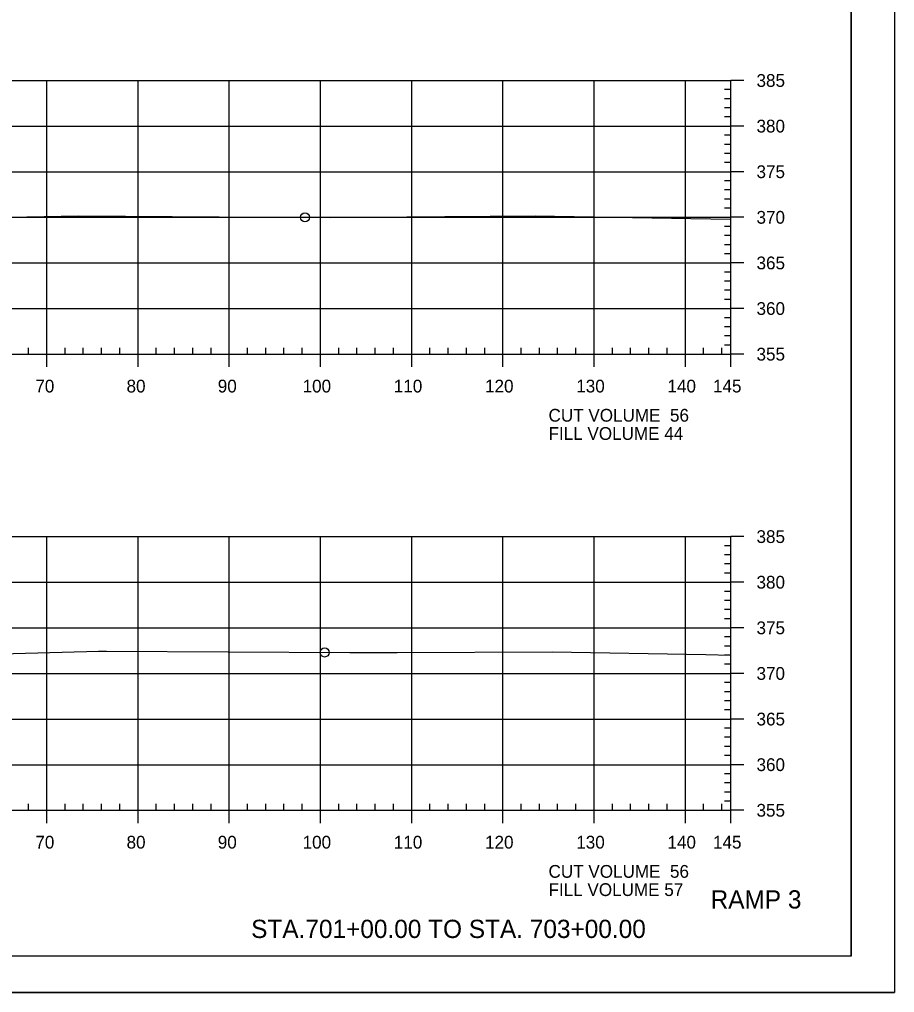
# Model space of a CAD drawing. Extents: x 1359801 to 1362404, y 372415 to 374228.
# Drawn here: x 1361270.7 to 1361366.6, y 372734.6 to 372841.3 of the extents above; entities that cross this region are included whole.
import ezdxf

# ---------------------------------------------------------------- set-up
doc = ezdxf.new("R2010")
doc.units = 0
for name, color, linetype in [('S_DRG_PT_SYM', 7, 'Continuous'), ('S_MAILBOX', 7, 'Continuous'), ('S_PRIMARY_CTL', 7, 'Continuous'), ('S_SHOULDER', 7, 'Continuous'), ('S_SIGN', 7, 'Continuous'), ('S_UTL_PT_SYM', 7, 'Continuous'), ('S_WATER_UTILITIES', 7, 'Continuous')]:
    doc.layers.add(name, color=color, linetype=linetype)

msp = doc.modelspace()

# ---------------------------------------------------------------- linework, layer by layer
at = {"layer": 'S_DRG_PT_SYM'}
for points in [[(1361262, 372819.44), (1361277.18, 372819.74), (1361292.6, 372819.65), (1361304.82, 372819.57), (1361317.34, 372819.66), (1361327.23, 372819.73), (1361344.3, 372819.44), (1361348.71, 372819.36)], [(1361267.36, 372771.7), (1361279.38, 372772.02), (1361280.26, 372772.02), (1361306.93, 372771.86), (1361312.12, 372771.88), (1361329.12, 372771.94), (1361345.96, 372771.64), (1361348.71, 372771.58)]]:
    msp.add_lwpolyline(points, dxfattribs=at)
at = {"layer": 'S_MAILBOX'}
for p, q in [((1361058.71, 372834.58), (1361348.71, 372834.58)), ((1361273.71, 372804.58), (1361273.71, 372834.58)), ((1361283.71, 372804.58), (1361283.71, 372834.58)), ((1361293.71, 372804.58), (1361293.71, 372834.58)), ((1361303.71, 372804.58), (1361303.71, 372834.58)), ((1361313.71, 372804.58), (1361313.71, 372834.58)), ((1361323.71, 372804.58), (1361323.71, 372834.58)), ((1361333.71, 372804.58), (1361333.71, 372834.58)), ((1361343.71, 372804.58), (1361343.71, 372834.58)), ((1361348.71, 372804.58), (1361348.71, 372834.58)), ((1361058.71, 372829.58), (1361348.71, 372829.58)), ((1361058.71, 372824.58), (1361348.71, 372824.58)), ((1361058.71, 372819.58), (1361348.71, 372819.58)), ((1361058.71, 372814.58), (1361348.71, 372814.58)), ((1361058.71, 372809.58), (1361348.71, 372809.58)), ((1361058.71, 372804.58), (1361348.71, 372804.58)), ((1361058.71, 372784.58), (1361348.71, 372784.58)), ((1361273.71, 372754.58), (1361273.71, 372784.58)), ((1361283.71, 372754.58), (1361283.71, 372784.58)), ((1361293.71, 372754.58), (1361293.71, 372784.58)), ((1361303.71, 372754.58), (1361303.71, 372784.58)), ((1361313.71, 372754.58), (1361313.71, 372784.58)), ((1361323.71, 372754.58), (1361323.71, 372784.58)), ((1361333.71, 372754.58), (1361333.71, 372784.58)), ((1361343.71, 372754.58), (1361343.71, 372784.58)), ((1361348.71, 372754.58), (1361348.71, 372784.58)), ((1361058.71, 372779.58), (1361348.71, 372779.58)), ((1361058.71, 372774.58), (1361348.71, 372774.58)), ((1361058.71, 372769.58), (1361348.71, 372769.58)), ((1361058.71, 372764.58), (1361348.71, 372764.58)), ((1361058.71, 372759.58), (1361348.71, 372759.58)), ((1361058.71, 372754.58), (1361348.71, 372754.58))]:
    msp.add_line(p, q, dxfattribs=at)
at = {"layer": 'S_SHOULDER'}
msp.add_line((1361033.31, 372734.61), (1361366.64, 372734.61), dxfattribs=at)
for points in [[(1361033.3, 372947.94), (1361366.64, 372947.94), (1361366.64, 372734.6), (1361033.3, 372734.6)], [(1361279.63, 372944.04), (1361279.63, 372934.16), (1361315.36, 372934.16), (1361315.36, 372931.24), (1361338.56, 372931.24), (1361338.56, 372906.91), (1361361.89, 372906.91), (1361361.89, 372738.58), (1361045.71, 372738.58), (1361045.71, 372944.04)]]:
    msp.add_lwpolyline(points, close=True, dxfattribs=at)
for centre in [(1361302.01, 372819.59), (1361304.16, 372771.88)]:
    msp.add_circle(centre, 0.5, dxfattribs=at)
at = {"layer": 'S_UTL_PT_SYM'}
for q in [(1361361.89, 372944.04), (1361045.71, 372738.58)]:
    msp.add_line((1361361.89, 372738.58), q, dxfattribs=at)
at = {"layer": 'S_WATER_UTILITIES'}
for p, q in [((1361348.71, 372804.58), (1361348.71, 372834.58)), ((1361350.11, 372834.58), (1361348.71, 372834.58)), ((1361348.71, 372833.58), (1361348.01, 372833.58)), ((1361348.71, 372832.58), (1361348.01, 372832.58)), ((1361348.71, 372831.58), (1361348.01, 372831.58)), ((1361348.71, 372830.58), (1361348.01, 372830.58)), ((1361350.11, 372829.58), (1361348.71, 372829.58)), ((1361348.71, 372828.58), (1361348.01, 372828.58)), ((1361348.71, 372827.58), (1361348.01, 372827.58)), ((1361348.71, 372826.58), (1361348.01, 372826.58)), ((1361348.71, 372825.58), (1361348.01, 372825.58)), ((1361350.11, 372824.58), (1361348.71, 372824.58)), ((1361348.71, 372823.58), (1361348.01, 372823.58)), ((1361348.71, 372822.58), (1361348.01, 372822.58)), ((1361348.71, 372821.58), (1361348.01, 372821.58)), ((1361348.71, 372820.58), (1361348.01, 372820.58)), ((1361350.11, 372819.58), (1361348.71, 372819.58)), ((1361348.71, 372818.58), (1361348.01, 372818.58)), ((1361348.71, 372817.58), (1361348.01, 372817.58)), ((1361348.71, 372816.58), (1361348.01, 372816.58)), ((1361348.71, 372815.58), (1361348.01, 372815.58)), ((1361350.11, 372814.58), (1361348.71, 372814.58)), ((1361348.71, 372813.58), (1361348.01, 372813.58)), ((1361348.71, 372812.58), (1361348.01, 372812.58)), ((1361348.71, 372811.58), (1361348.01, 372811.58)), ((1361348.71, 372810.58), (1361348.01, 372810.58)), ((1361348.71, 372808.58), (1361348.01, 372808.58)), ((1361350.11, 372809.58), (1361348.71, 372809.58)), ((1361348.71, 372807.58), (1361348.01, 372807.58)), ((1361348.71, 372806.58), (1361348.01, 372806.58)), ((1361348.71, 372805.58), (1361348.01, 372805.58)), ((1361058.71, 372804.58), (1361348.71, 372804.58)), ((1361271.71, 372804.58), (1361271.71, 372805.28)), ((1361273.71, 372803.18), (1361273.71, 372804.58)), ((1361275.71, 372804.58), (1361275.71, 372805.28)), ((1361277.71, 372804.58), (1361277.71, 372805.28)), ((1361279.71, 372804.58), (1361279.71, 372805.28)), ((1361281.71, 372804.58), (1361281.71, 372805.28)), ((1361283.71, 372803.18), (1361283.71, 372804.58)), ((1361285.71, 372804.58), (1361285.71, 372805.28)), ((1361287.71, 372804.58), (1361287.71, 372805.28)), ((1361289.71, 372804.58), (1361289.71, 372805.28)), ((1361291.71, 372804.58), (1361291.71, 372805.28)), ((1361293.71, 372803.18), (1361293.71, 372804.58)), ((1361295.71, 372804.58), (1361295.71, 372805.28)), ((1361297.71, 372804.58), (1361297.71, 372805.28)), ((1361299.71, 372804.58), (1361299.71, 372805.28)), ((1361301.71, 372804.58), (1361301.71, 372805.28)), ((1361303.71, 372803.18), (1361303.71, 372804.58)), ((1361305.71, 372804.58), (1361305.71, 372805.28)), ((1361307.71, 372804.58), (1361307.71, 372805.28)), ((1361309.71, 372804.58), (1361309.71, 372805.28)), ((1361311.71, 372804.58), (1361311.71, 372805.28)), ((1361313.71, 372803.18), (1361313.71, 372804.58)), ((1361315.71, 372804.58), (1361315.71, 372805.28)), ((1361317.71, 372804.58), (1361317.71, 372805.28)), ((1361319.71, 372804.58), (1361319.71, 372805.28)), ((1361321.71, 372804.58), (1361321.71, 372805.28)), ((1361323.71, 372803.18), (1361323.71, 372804.58)), ((1361325.71, 372804.58), (1361325.71, 372805.28)), ((1361327.71, 372804.58), (1361327.71, 372805.28)), ((1361329.71, 372804.58), (1361329.71, 372805.28)), ((1361331.71, 372804.58), (1361331.71, 372805.28)), ((1361333.71, 372803.18), (1361333.71, 372804.58)), ((1361335.71, 372804.58), (1361335.71, 372805.28)), ((1361337.71, 372804.58), (1361337.71, 372805.28)), ((1361339.71, 372804.58), (1361339.71, 372805.28)), ((1361341.71, 372804.58), (1361341.71, 372805.28)), ((1361343.71, 372803.18), (1361343.71, 372804.58)), ((1361345.71, 372804.58), (1361345.71, 372805.28)), ((1361347.71, 372804.58), (1361347.71, 372805.28)), ((1361348.71, 372803.18), (1361348.71, 372804.58)), ((1361350.11, 372804.58), (1361348.71, 372804.58)), ((1361348.71, 372754.58), (1361348.71, 372784.58)), ((1361350.11, 372784.58), (1361348.71, 372784.58)), ((1361348.71, 372783.58), (1361348.01, 372783.58)), ((1361348.71, 372782.58), (1361348.01, 372782.58)), ((1361348.71, 372781.58), (1361348.01, 372781.58)), ((1361348.71, 372780.58), (1361348.01, 372780.58)), ((1361350.11, 372779.58), (1361348.71, 372779.58)), ((1361348.71, 372778.58), (1361348.01, 372778.58)), ((1361348.71, 372777.58), (1361348.01, 372777.58)), ((1361348.71, 372776.58), (1361348.01, 372776.58)), ((1361348.71, 372775.58), (1361348.01, 372775.58)), ((1361350.11, 372774.58), (1361348.71, 372774.58)), ((1361348.71, 372773.58), (1361348.01, 372773.58)), ((1361348.71, 372772.58), (1361348.01, 372772.58)), ((1361348.71, 372771.58), (1361348.01, 372771.58)), ((1361348.71, 372770.58), (1361348.01, 372770.58)), ((1361350.11, 372769.58), (1361348.71, 372769.58)), ((1361348.71, 372768.58), (1361348.01, 372768.58)), ((1361348.71, 372767.58), (1361348.01, 372767.58)), ((1361348.71, 372766.58), (1361348.01, 372766.58)), ((1361348.71, 372765.58), (1361348.01, 372765.58)), ((1361350.11, 372764.58), (1361348.71, 372764.58)), ((1361348.71, 372763.58), (1361348.01, 372763.58)), ((1361348.71, 372762.58), (1361348.01, 372762.58)), ((1361348.71, 372761.58), (1361348.01, 372761.58)), ((1361348.71, 372760.58), (1361348.01, 372760.58)), ((1361350.11, 372759.58), (1361348.71, 372759.58)), ((1361348.71, 372758.58), (1361348.01, 372758.58)), ((1361348.71, 372757.58), (1361348.01, 372757.58)), ((1361348.71, 372756.58), (1361348.01, 372756.58)), ((1361271.71, 372754.58), (1361271.71, 372755.28)), ((1361275.71, 372754.58), (1361275.71, 372755.28)), ((1361277.71, 372754.58), (1361277.71, 372755.28)), ((1361279.71, 372754.58), (1361279.71, 372755.28)), ((1361281.71, 372754.58), (1361281.71, 372755.28)), ((1361285.71, 372754.58), (1361285.71, 372755.28)), ((1361287.71, 372754.58), (1361287.71, 372755.28)), ((1361289.71, 372754.58), (1361289.71, 372755.28)), ((1361291.71, 372754.58), (1361291.71, 372755.28)), ((1361295.71, 372754.58), (1361295.71, 372755.28)), ((1361297.71, 372754.58), (1361297.71, 372755.28)), ((1361299.71, 372754.58), (1361299.71, 372755.28)), ((1361301.71, 372754.58), (1361301.71, 372755.28)), ((1361305.71, 372754.58), (1361305.71, 372755.28)), ((1361307.71, 372754.58), (1361307.71, 372755.28)), ((1361309.71, 372754.58), (1361309.71, 372755.28)), ((1361311.71, 372754.58), (1361311.71, 372755.28)), ((1361315.71, 372754.58), (1361315.71, 372755.28)), ((1361317.71, 372754.58), (1361317.71, 372755.28)), ((1361319.71, 372754.58), (1361319.71, 372755.28)), ((1361321.71, 372754.58), (1361321.71, 372755.28)), ((1361325.71, 372754.58), (1361325.71, 372755.28)), ((1361327.71, 372754.58), (1361327.71, 372755.28)), ((1361329.71, 372754.58), (1361329.71, 372755.28)), ((1361331.71, 372754.58), (1361331.71, 372755.28)), ((1361335.71, 372754.58), (1361335.71, 372755.28)), ((1361337.71, 372754.58), (1361337.71, 372755.28)), ((1361339.71, 372754.58), (1361339.71, 372755.28)), ((1361341.71, 372754.58), (1361341.71, 372755.28)), ((1361345.71, 372754.58), (1361345.71, 372755.28)), ((1361347.71, 372754.58), (1361347.71, 372755.28)), ((1361348.71, 372755.58), (1361348.01, 372755.58)), ((1361058.71, 372754.58), (1361348.71, 372754.58)), ((1361273.71, 372753.18), (1361273.71, 372754.58)), ((1361283.71, 372753.18), (1361283.71, 372754.58)), ((1361293.71, 372753.18), (1361293.71, 372754.58)), ((1361303.71, 372753.18), (1361303.71, 372754.58)), ((1361313.71, 372753.18), (1361313.71, 372754.58)), ((1361323.71, 372753.18), (1361323.71, 372754.58)), ((1361333.71, 372753.18), (1361333.71, 372754.58)), ((1361343.71, 372753.18), (1361343.71, 372754.58)), ((1361348.71, 372753.18), (1361348.71, 372754.58)), ((1361350.11, 372754.58), (1361348.71, 372754.58))]:
    msp.add_line(p, q, dxfattribs=at)

# ---------------------------------------------------------------- texts
at = {"layer": 'S_PRIMARY_CTL'}
for s, p in [('385', (1361351.51, 372833.88)), ('380', (1361351.51, 372828.88)), ('375', (1361351.51, 372823.88)), ('370', (1361351.51, 372818.88)), ('365', (1361351.51, 372813.88)), ('360', (1361351.51, 372808.88)), ('355', (1361351.51, 372803.88)), ('70', (1361272.45, 372800.38)), ('80', (1361282.45, 372800.38)), ('90', (1361292.45, 372800.38)), ('100', (1361301.75, 372800.38)), ('110', (1361311.75, 372800.38)), ('120', (1361321.75, 372800.38)), ('130', (1361331.75, 372800.38)), ('140', (1361341.75, 372800.38)), ('145', (1361346.74, 372800.38)), ('CUT VOLUME  56', (1361328.71, 372797.18)), ('FILL VOLUME 44', (1361328.71, 372795.18)), ('385', (1361351.51, 372783.88)), ('380', (1361351.51, 372778.88)), ('375', (1361351.51, 372773.88)), ('370', (1361351.51, 372768.88)), ('365', (1361351.51, 372763.88)), ('360', (1361351.51, 372758.88)), ('355', (1361351.51, 372753.88)), ('70', (1361272.45, 372750.38)), ('80', (1361282.45, 372750.38)), ('90', (1361292.45, 372750.38)), ('100', (1361301.75, 372750.38)), ('110', (1361311.75, 372750.38)), ('120', (1361321.75, 372750.38)), ('130', (1361331.75, 372750.38)), ('140', (1361341.75, 372750.38)), ('145', (1361346.74, 372750.38)), ('CUT VOLUME  56', (1361328.71, 372747.18)), ('FILL VOLUME 57', (1361328.71, 372745.18))]:
    msp.add_text(s, height=1.4, dxfattribs=at).set_placement(p)
at = {"layer": 'S_SIGN'}
for s, p in [('RAMP 3', (1361346.48, 372743.81)), ('STA.701+00.00 TO STA. 703+00.00', (1361296.11, 372740.58))]:
    msp.add_text(s, height=2, dxfattribs=at).set_placement(p)

doc.saveas('drawing.dxf')
